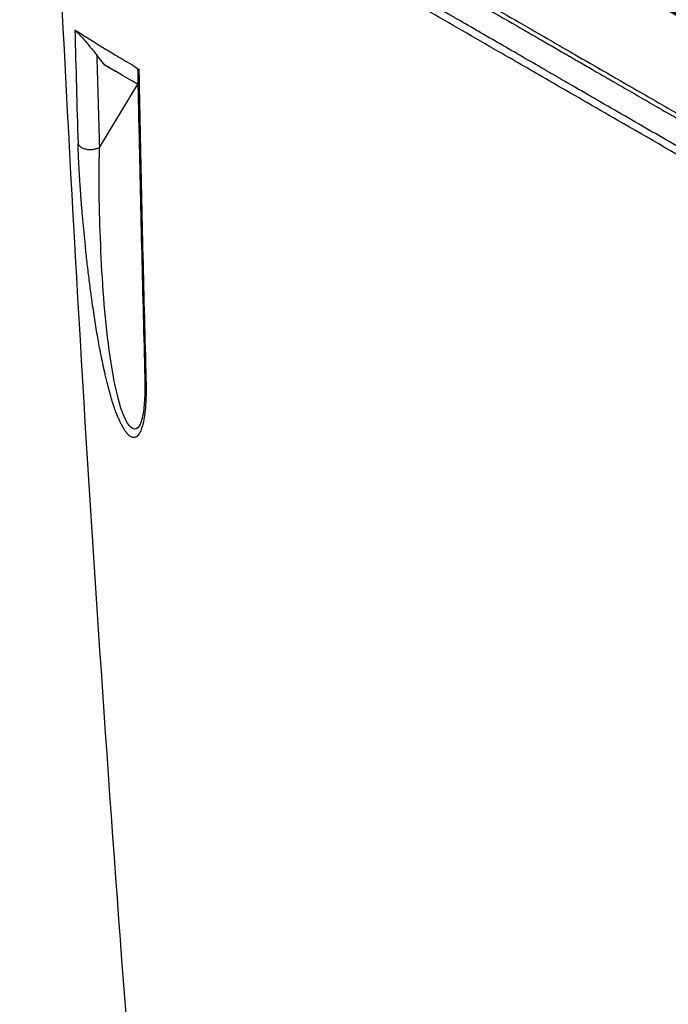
# Model space of a CAD drawing. Header units: millimetres. Extents: x 0 to 4378, y 0 to 2376.
# Tile 632 of 656: x 2617 to 2643, y 1868 to 1906. Entities that reach past the tile are written whole.
import ezdxf

# ---------------------------------------------------------------- set-up
doc = ezdxf.new("R2010")
doc.units = ezdxf.units.MM
doc.header["$LTSCALE"] = 0.2
doc.layers.add('01_Object Line', color=4, linetype='Continuous')
doc.layers.add('14_Mark', color=7, linetype='Continuous', true_color=0xe03c31)

# ---------------------------------------------------------------- blocks, each defined once
blk = doc.blocks.new('A$C0a0b2bc4')
for p, q in [((-117.242, 1045.473), (-117.55, 1045.863)), ((-116.811, 1045.221), (-117.243, 1045.471)), ((-117.449, 1042.233), (-115.942, 1044.718))]:
    blk.add_line(p, q)
for centre, major_axis, ratio, start_param, end_param in [((545.739, 1456.824), (485.254, 793.421), 0.571975, 2.416805, 2.42289), ((556.043, 1455.244), (-493.571, -794.905), 0.577153, 5.56265, 5.56757), ((-86.8, 1027.894), (30.726, -17.741), 0.000024, 2.817325, 3.006039), ((889.465, 1657.436), (-682.415, -1287.015), 0.573897, 5.480173, 5.482211), ((-115.389, 1042.987), (-0.5, -0.01), 0.569624, 0, 0.032922), ((-115.389, 1042.987), (-0.5, -0.01), 0.569624, 0.032922, 0.38051), ((884.175, 1654.322), (-678.784, -1280.444), 0.573835, 5.482155, 5.490384)]:
    blk.add_ellipse(centre, major_axis=major_axis, ratio=ratio, start_param=start_param, end_param=end_param)
for points in [[(-115.805, 1000.526), (-117.202, 1017.84), (-118.338, 1035.188), (-119.145, 1052.633)], [(-115.889, 1042.977), (-115.905, 1043.755), (-115.92, 1044.534), (-115.935, 1045.312)], [(-115.651, 1033.189), (-115.74, 1036.431), (-115.817, 1039.68), (-115.883, 1042.936)], [(-115.836, 1031.363), (-115.836, 1031.362), (-115.837, 1031.361), (-115.838, 1031.359)]]:
    blk.add_open_spline(points, degree=3)
for points, knots in [([(-106.31, 1050.053), (-106.126, 1049.947), (-105.939, 1049.839), (-105.748, 1049.729), (-105.547, 1049.613), (-105.341, 1049.494), (-105.131, 1049.373), (-104.941, 1049.263), (-104.746, 1049.15), (-104.548, 1049.036), (-104.542, 1049.033), (-104.537, 1049.029), (-104.531, 1049.026), (-104.33, 1048.91), (-104.126, 1048.792), (-103.917, 1048.671), (-103.713, 1048.554), (-103.506, 1048.434), (-103.294, 1048.312), (-103.237, 1048.278), (-103.179, 1048.245), (-103.121, 1048.212), (-103.088, 1048.192), (-103.054, 1048.173), (-103.02, 1048.153), (-102.913, 1048.091), (-102.806, 1048.029), (-102.697, 1047.967), (-102.497, 1047.851), (-102.294, 1047.734), (-102.088, 1047.615), (-101.771, 1047.431), (-101.446, 1047.244), (-101.113, 1047.052), (-101, 1046.986), (-100.886, 1046.92), (-100.771, 1046.854), (-100.572, 1046.739), (-100.37, 1046.622), (-100.166, 1046.504), (-100.143, 1046.491), (-100.119, 1046.477), (-100.095, 1046.463), (-99.922, 1046.363), (-99.747, 1046.262), (-99.57, 1046.16), (-99.485, 1046.111), (-99.4, 1046.061), (-99.315, 1046.012), (-99.311, 1046.01), (-99.308, 1046.008), (-99.304, 1046.006), (-99.277, 1045.99), (-99.247, 1045.973), (-99.217, 1045.955), (-99.186, 1045.938), (-99.155, 1045.92), (-99.127, 1045.903), (-99.091, 1045.882), (-99.059, 1045.864), (-99.038, 1045.852), (-98.982, 1045.819), (-98.931, 1045.79), (-98.875, 1045.758), (-98.845, 1045.741), (-98.815, 1045.723), (-98.784, 1045.705), (-98.707, 1045.661), (-98.628, 1045.615), (-98.547, 1045.568), (-98.374, 1045.468), (-98.192, 1045.363), (-98, 1045.252), (-97.807, 1045.14), (-97.605, 1045.023), (-97.393, 1044.901), (-97.181, 1044.779), (-96.96, 1044.651), (-96.729, 1044.517), (-96.501, 1044.385), (-96.263, 1044.247), (-96.015, 1044.104), (-95.951, 1044.068), (-95.887, 1044.031), (-95.823, 1043.993), (-95.577, 1043.851), (-95.323, 1043.704), (-95.059, 1043.552), (-94.936, 1043.481), (-94.812, 1043.409), (-94.685, 1043.335), (-94.547, 1043.256), (-94.407, 1043.174), (-94.264, 1043.092), (-94.055, 1042.971), (-93.842, 1042.848), (-93.623, 1042.721), (-93.341, 1042.558), (-93.05, 1042.39), (-92.751, 1042.217), (-92.701, 1042.188), (-92.65, 1042.159), (-92.599, 1042.129), (-92.525, 1042.086), (-92.45, 1042.043), (-92.374, 1041.999), (-92.158, 1041.874), (-91.938, 1041.747), (-91.713, 1041.617), (-91.601, 1041.552), (-91.488, 1041.487), (-91.374, 1041.421), (-91.328, 1041.394), (-91.282, 1041.367), (-91.235, 1041.341), (-91.224, 1041.334), (-91.213, 1041.328), (-91.202, 1041.321), (-91.182, 1041.31), (-91.158, 1041.296), (-91.133, 1041.282), (-91.107, 1041.267), (-91.081, 1041.252), (-91.062, 1041.24), (-91.044, 1041.23), (-91.031, 1041.223), (-91.028, 1041.221), (-90.987, 1041.197), (-90.938, 1041.169), (-90.879, 1041.135), (-90.82, 1041.1), (-90.752, 1041.061), (-90.674, 1041.016), (-90.622, 1040.986), (-90.565, 1040.953), (-90.504, 1040.918), (-90.474, 1040.901), (-90.444, 1040.883), (-90.412, 1040.865), (-90.315, 1040.808), (-90.208, 1040.747), (-90.092, 1040.679), (-89.974, 1040.611), (-89.846, 1040.537), (-89.709, 1040.458), (-89.57, 1040.378), (-89.421, 1040.292), (-89.262, 1040.2), (-89.101, 1040.107), (-88.93, 1040.008), (-88.749, 1039.903), (-88.679, 1039.863), (-88.608, 1039.822), (-88.536, 1039.78), (-88.494, 1039.755), (-88.452, 1039.731), (-88.409, 1039.706), (-88.254, 1039.617), (-88.093, 1039.523), (-87.925, 1039.426), (-87.71, 1039.302), (-87.484, 1039.171), (-87.247, 1039.034), (-87.009, 1038.897), (-86.761, 1038.753), (-86.503, 1038.604), (-86.443, 1038.569), (-86.383, 1038.535), (-86.322, 1038.499), (-86.257, 1038.462), (-86.191, 1038.424), (-86.124, 1038.385), (-85.861, 1038.233), (-85.588, 1038.075), (-85.304, 1037.911), (-85.087, 1037.785), (-84.864, 1037.656), (-84.636, 1037.524), (-84.372, 1037.372), (-84.101, 1037.215), (-83.823, 1037.054), (-83.684, 1036.974), (-83.543, 1036.892), (-83.4, 1036.809), (-83.328, 1036.768), (-83.256, 1036.726), (-83.184, 1036.685), (-83.157, 1036.669), (-83.131, 1036.654), (-83.104, 1036.638), (-83.094, 1036.633), (-83.085, 1036.627), (-83.075, 1036.622), (-83.058, 1036.612), (-83.035, 1036.598), (-83.014, 1036.586), (-82.995, 1036.575), (-82.978, 1036.565), (-82.969, 1036.56), (-82.942, 1036.545), (-82.939, 1036.543), (-82.924, 1036.534), (-82.826, 1036.478), (-82.72, 1036.416), (-82.606, 1036.35), (-82.48, 1036.277), (-82.344, 1036.199), (-82.199, 1036.115), (-82.193, 1036.111), (-82.187, 1036.108), (-82.181, 1036.104), (-82.026, 1036.015), (-81.86, 1035.919), (-81.683, 1035.817), (-81.504, 1035.713), (-81.314, 1035.603), (-81.113, 1035.487), (-80.91, 1035.369), (-80.695, 1035.245), (-80.469, 1035.115), (-80.236, 1034.979), (-79.99, 1034.837), (-79.733, 1034.689), (-79.479, 1034.542), (-79.214, 1034.389), (-78.939, 1034.23), (-78.657, 1034.067), (-78.364, 1033.897), (-78.059, 1033.721), (-77.765, 1033.551), (-77.46, 1033.374), (-77.145, 1033.192), (-76.97, 1033.091), (-76.793, 1032.989), (-76.612, 1032.884), (-76.393, 1032.757), (-76.169, 1032.628), (-75.941, 1032.496), (-75.827, 1032.43), (-75.711, 1032.363), (-75.595, 1032.296), (-75.537, 1032.262), (-75.478, 1032.229), (-75.42, 1032.195), (-75.397, 1032.181), (-75.368, 1032.165), (-75.341, 1032.149), (-75.337, 1032.147), (-75.333, 1032.144), (-75.329, 1032.142), (-75.297, 1032.124), (-75.268, 1032.107), (-75.251, 1032.097), (-75.248, 1032.095), (-75.245, 1032.094), (-75.243, 1032.092), (-74.928, 1031.91), (-74.608, 1031.725), (-74.282, 1031.537), (-74.167, 1031.47), (-74.051, 1031.403), (-73.934, 1031.335), (-73.514, 1031.092), (-73.086, 1030.845), (-72.65, 1030.593), (-72.226, 1030.347), (-71.795, 1030.098), (-71.357, 1029.845), (-71.086, 1029.688), (-70.812, 1029.529), (-70.535, 1029.369), (-70.378, 1029.278), (-70.22, 1029.187), (-70.061, 1029.095), (-69.634, 1028.848), (-69.202, 1028.599), (-68.765, 1028.346), (-68.341, 1028.1), (-67.912, 1027.853), (-67.479, 1027.602), (-67.303, 1027.5), (-67.126, 1027.398), (-66.948, 1027.295), (-66.701, 1027.152), (-66.453, 1027.009), (-66.204, 1026.865), (-65.784, 1026.622), (-65.359, 1026.376), (-64.932, 1026.13), (-64.515, 1025.888), (-64.095, 1025.646), (-63.673, 1025.402), (-63.626, 1025.374), (-63.578, 1025.347), (-63.53, 1025.319), (-63.514, 1025.31), (-63.498, 1025.301), (-63.483, 1025.292), (-63.072, 1025.054), (-62.659, 1024.815), (-62.244, 1024.576), (-61.999, 1024.434), (-61.754, 1024.292), (-61.508, 1024.15), (-61.103, 1023.916), (-60.696, 1023.681), (-60.289, 1023.445), (-60.229, 1023.41), (-60.169, 1023.376), (-60.109, 1023.341), (-59.649, 1023.075), (-59.188, 1022.808), (-58.726, 1022.541), (-58.272, 1022.278), (-57.817, 1022.015), (-57.362, 1021.752), (-57.318, 1021.727), (-57.274, 1021.701), (-57.231, 1021.676), (-56.826, 1021.442), (-56.422, 1021.209), (-56.019, 1020.975), (-55.578, 1020.721), (-55.138, 1020.466), (-54.7, 1020.213), (-54.587, 1020.148), (-54.475, 1020.083), (-54.362, 1020.018), (-54.046, 1019.835), (-53.731, 1019.653), (-53.417, 1019.471), (-52.996, 1019.228), (-52.577, 1018.985), (-52.161, 1018.745), (-52.003, 1018.654), (-51.847, 1018.563), (-51.69, 1018.473), (-51.477, 1018.35), (-51.265, 1018.227), (-51.054, 1018.105), (-51.016, 1018.083), (-50.978, 1018.061), (-50.94, 1018.039), (-50.874, 1018.001), (-50.807, 1017.962), (-50.741, 1017.924), (-50.637, 1017.864), (-50.534, 1017.804), (-50.43, 1017.744)], [0, 0, 0, 0, 0.011661, 0.011661, 0.011661, 0.0239333, 0.0239333, 0.0239333, 0.0350821, 0.0350821, 0.0350821, 0.0354059, 0.0354059, 0.0354059, 0.0467022, 0.0467022, 0.0467022, 0.0577534, 0.0577534, 0.0577534, 0.0607503, 0.0607503, 0.0607503, 0.0625, 0.0625, 0.0625, 0.0679972, 0.0679972, 0.0679972, 0.078125, 0.078125, 0.078125, 0.09375, 0.09375, 0.09375, 0.09908, 0.09908, 0.09908, 0.1083025, 0.1083025, 0.1083025, 0.109375, 0.109375, 0.109375, 0.1171875, 0.1171875, 0.1171875, 0.1209386, 0.1209386, 0.1209386, 0.1210938, 0.1210938, 0.1210938, 0.1222584, 0.1222584, 0.1222584, 0.123429, 0.123429, 0.123429, 0.1249139, 0.1249139, 0.1249139, 0.1290167, 0.1290167, 0.1290167, 0.1312453, 0.1312453, 0.1312453, 0.1368168, 0.1368168, 0.1368168, 0.1487201, 0.1487201, 0.1487201, 0.1606847, 0.1606847, 0.1606847, 0.1726306, 0.1726306, 0.1726306, 0.1844657, 0.1844657, 0.1844657, 0.1875, 0.1875, 0.1875, 0.1990051, 0.1990051, 0.1990051, 0.2043629, 0.2043629, 0.2043629, 0.2102046, 0.2102046, 0.2102046, 0.21875, 0.21875, 0.21875, 0.2297866, 0.2297866, 0.2297866, 0.2316491, 0.2316491, 0.2316491, 0.234375, 0.234375, 0.234375, 0.2421875, 0.2421875, 0.2421875, 0.2460938, 0.2460938, 0.2460938, 0.247666, 0.247666, 0.247666, 0.2480469, 0.2480469, 0.2480469, 0.2486974, 0.2486974, 0.2486974, 0.2493816, 0.2493816, 0.2493816, 0.25, 0.25, 0.25, 0.2582373, 0.2582373, 0.2582373, 0.2665183, 0.2665183, 0.2665183, 0.2721341, 0.2721341, 0.2721341, 0.2748552, 0.2748552, 0.2748552, 0.2832604, 0.2832604, 0.2832604, 0.2917918, 0.2917918, 0.2917918, 0.300406, 0.300406, 0.300406, 0.3091533, 0.3091533, 0.3091533, 0.3125, 0.3125, 0.3125, 0.3144351, 0.3144351, 0.3144351, 0.3214271, 0.3214271, 0.3214271, 0.3304153, 0.3304153, 0.3304153, 0.3394323, 0.3394323, 0.3394323, 0.3415145, 0.3415145, 0.3415145, 0.34375, 0.34375, 0.34375, 0.3525944, 0.3525944, 0.3525944, 0.359375, 0.359375, 0.359375, 0.3671875, 0.3671875, 0.3671875, 0.3710937, 0.3710937, 0.3710937, 0.3730469, 0.3730469, 0.3730469, 0.3737652, 0.3737652, 0.3737652, 0.3740234, 0.3740234, 0.3740234, 0.3744853, 0.3744853, 0.3744853, 0.3749146, 0.3749146, 0.3749146, 0.3763397, 0.3763397, 0.3763397, 0.3858084, 0.3858084, 0.3858084, 0.3962934, 0.3962934, 0.3962934, 0.396733, 0.396733, 0.396733, 0.4078902, 0.4078902, 0.4078902, 0.4192071, 0.4192071, 0.4192071, 0.4306891, 0.4306891, 0.4306891, 0.4425915, 0.4425915, 0.4425915, 0.4543333, 0.4543333, 0.4543333, 0.4663363, 0.4663363, 0.4663363, 0.4779481, 0.4779481, 0.4779481, 0.484375, 0.484375, 0.484375, 0.4921875, 0.4921875, 0.4921875, 0.4960937, 0.4960937, 0.4960937, 0.4980469, 0.4980469, 0.4980469, 0.4988177, 0.4988177, 0.4988177, 0.4989313, 0.4989313, 0.4989313, 0.4998287, 0.4998287, 0.4998287, 0.5, 0.5, 0.5, 0.5230626, 0.5230626, 0.5230626, 0.53125, 0.53125, 0.53125, 0.5607345, 0.5607345, 0.5607345, 0.589414, 0.589414, 0.589414, 0.6071965, 0.6071965, 0.6071965, 0.6173194, 0.6173194, 0.6173194, 0.6445007, 0.6445007, 0.6445007, 0.6708755, 0.6708755, 0.6708755, 0.6816182, 0.6816182, 0.6816182, 0.6965258, 0.6965258, 0.6965258, 0.7217089, 0.7217089, 0.7217089, 0.7462989, 0.7462989, 0.7462989, 0.7490766, 0.7490766, 0.7490766, 0.75, 0.75, 0.75, 0.7738919, 0.7738919, 0.7738919, 0.7880059, 0.7880059, 0.7880059, 0.8112513, 0.8112513, 0.8112513, 0.8146629, 0.8146629, 0.8146629, 0.8408928, 0.8408928, 0.8408928, 0.8667147, 0.8667147, 0.8667147, 0.8691987, 0.8691987, 0.8691987, 0.892148, 0.892148, 0.892148, 0.9172113, 0.9172113, 0.9172113, 0.9236579, 0.9236579, 0.9236579, 0.9417606, 0.9417606, 0.9417606, 0.9660294, 0.9660294, 0.9660294, 0.9751912, 0.9751912, 0.9751912, 0.987671, 0.987671, 0.987671, 0.9899061, 0.9899061, 0.9899061, 0.9938528, 0.9938528, 0.9938528, 1, 1, 1, 1]), ([(-105.995, 1050.062), (-105.958, 1050.04), (-105.942, 1050.031), (-105.891, 1050.001), (-105.864, 1049.986), (-105.785, 1049.94), (-105.733, 1049.91), (-105.574, 1049.818), (-105.468, 1049.757), (-105.147, 1049.572), (-104.931, 1049.447), (-104.277, 1049.07), (-103.833, 1048.813), (-102.474, 1048.028), (-101.54, 1047.489), (-99.946, 1046.569), (-99.298, 1046.195), (-97.769, 1045.312), (-96.882, 1044.8), (-95.475, 1043.988), (-94.962, 1043.691), (-93.857, 1043.054), (-93.267, 1042.713), (-91.998, 1041.98), (-91.321, 1041.589), (-88.831, 1040.152), (-87.023, 1039.108), (-82.856, 1036.702), (-80.51, 1035.348), (-75.6, 1032.513), (-73.045, 1031.037), (-69.289, 1028.869), (-68.001, 1028.125), (-66.11, 1027.033), (-65.477, 1026.668), (-63.493, 1025.523), (-62.176, 1024.762), (-59.38, 1023.148), (-57.919, 1022.304), (-55.625, 1020.98), (-54.753, 1020.476), (-53.033, 1019.483), (-52.191, 1018.997), (-51.179, 1018.413), (-50.978, 1018.297), (-50.661, 1018.114), (-50.514, 1018.029), (-50.268, 1017.887), (-50.137, 1017.811), (-49.871, 1017.658), (-49.804, 1017.619), (-49.44, 1017.409), (-49.308, 1017.333), (-49.106, 1017.216), (-49.035, 1017.175), (-48.843, 1017.064), (-48.724, 1016.995), (-48.446, 1016.835), (-48.294, 1016.747), (-47.93, 1016.537), (-47.695, 1016.401), (-46.52, 1015.723), (-45.625, 1015.206), (-44.33, 1014.458), (-43.887, 1014.203), (-42.647, 1013.487), (-41.9, 1013.055), (-40.61, 1012.311), (-40.056, 1011.991), (-39.348, 1011.582), (-39.14, 1011.462), (-38.57, 1011.133), (-38.251, 1010.948), (-37.759, 1010.664), (-37.578, 1010.56), (-37.343, 1010.424), (-37.282, 1010.389), (-37.277, 1010.386), (-37.277, 1010.386), (-37.277, 1010.386)], [0.000001, 0.000001, 0.000001, 0.000001, 0.015698, 0.015698, 0.031818, 0.031818, 0.064059, 0.064059, 0.128532, 0.128532, 0.257452, 0.257452, 0.515099, 0.515099, 1.03173, 1.03173, 1.376496, 1.376496, 1.83577, 1.83577, 2.097678, 2.097678, 2.396491, 2.396491, 2.737987, 2.737987, 3.650672, 3.650672, 4.866181, 4.866181, 6.274758, 6.274758, 7.036133, 7.036133, 7.4269, 7.4269, 8.279336, 8.279336, 9.300988, 9.300988, 9.960545, 9.960545, 10.647335, 10.647335, 10.810675, 10.810675, 10.926622, 10.926622, 11.059277, 11.059277, 11.195672, 11.195672, 11.271859, 11.271859, 11.313665, 11.313665, 11.383447, 11.383447, 11.476764, 11.476764, 11.651474, 11.651474, 12.36503, 12.36503, 12.758964, 12.758964, 13.517543, 13.517543, 14.21455, 14.21455, 14.534408, 14.534408, 15.158677, 15.158677, 15.738265, 15.738265, 16.275772, 16.275772, 16.296435, 16.296435, 16.296435, 16.296435]), ([(-50.392, 1016.605), (-50.955, 1016.931), (-51.533, 1017.266), (-52.716, 1017.95), (-53.322, 1018.301), (-54.562, 1019.018), (-55.196, 1019.386), (-56.49, 1020.135), (-57.151, 1020.517), (-58.497, 1021.296), (-59.183, 1021.693), (-60.442, 1022.421), (-61.01, 1022.75), (-61.716, 1023.159), (-61.848, 1023.235), (-62.617, 1023.68), (-63.262, 1024.053), (-64.578, 1024.815), (-65.25, 1025.204), (-66.621, 1025.997), (-67.321, 1026.402), (-68.34, 1026.992), (-68.654, 1027.173), (-69.487, 1027.656), (-70.009, 1027.958), (-70.908, 1028.478), (-71.283, 1028.695), (-71.948, 1029.08), (-72.238, 1029.248), (-72.976, 1029.675), (-73.427, 1029.936), (-74.133, 1030.345), (-74.389, 1030.493), (-74.834, 1030.75), (-75.023, 1030.86), (-75.258, 1030.996), (-75.303, 1031.022), (-75.376, 1031.064), (-75.409, 1031.083), (-75.474, 1031.121), (-75.507, 1031.14), (-75.547, 1031.163), (-75.559, 1031.17), (-75.57, 1031.176), (-75.571, 1031.177), (-75.743, 1031.277), (-75.924, 1031.381), (-76.297, 1031.597), (-76.489, 1031.708), (-76.888, 1031.939), (-77.095, 1032.059), (-77.523, 1032.307), (-77.744, 1032.435), (-78.201, 1032.699), (-78.436, 1032.835), (-78.917, 1033.114), (-79.164, 1033.257), (-79.67, 1033.55), (-79.93, 1033.7), (-80.46, 1034.007), (-80.731, 1034.164), (-81.193, 1034.431), (-81.38, 1034.539), (-81.867, 1034.822), (-82.173, 1034.998), (-82.784, 1035.352), (-83.089, 1035.529), (-83.419, 1035.72), (-83.437, 1035.73), (-83.748, 1035.91), (-84.049, 1036.084), (-84.657, 1036.437), (-84.965, 1036.615), (-85.539, 1036.947), (-85.804, 1037.101), (-86.389, 1037.439), (-86.711, 1037.626), (-87.362, 1038.003), (-87.691, 1038.193), (-88.252, 1038.518), (-88.481, 1038.65), (-89.052, 1038.98), (-89.396, 1039.18), (-89.872, 1039.456), (-90, 1039.529), (-90.369, 1039.743), (-90.612, 1039.884), (-90.928, 1040.066), (-90.999, 1040.108), (-91.143, 1040.191), (-91.215, 1040.233), (-91.359, 1040.317), (-91.431, 1040.358), (-91.536, 1040.418), (-91.57, 1040.438), (-91.643, 1040.481), (-91.683, 1040.504), (-92.112, 1040.752), (-92.495, 1040.974), (-93.246, 1041.409), (-93.614, 1041.622), (-94.346, 1042.045), (-94.709, 1042.255), (-95.43, 1042.673), (-95.787, 1042.88), (-96.501, 1043.292), (-96.856, 1043.498), (-97.559, 1043.905), (-97.907, 1044.106), (-98.598, 1044.506), (-98.941, 1044.704), (-99.509, 1045.033), (-99.738, 1045.165), (-100.267, 1045.471), (-100.564, 1045.643), (-100.882, 1045.827), (-100.91, 1045.843), (-101.235, 1046.032), (-101.526, 1046.2), (-102.098, 1046.53), (-102.378, 1046.693), (-102.932, 1047.013), (-103.204, 1047.17), (-103.599, 1047.398), (-103.727, 1047.472), (-104.041, 1047.654), (-104.226, 1047.761), (-104.589, 1047.97), (-104.767, 1048.073), (-105.119, 1048.277), (-105.292, 1048.377), (-105.634, 1048.574), (-105.802, 1048.672), (-106.134, 1048.863), (-106.298, 1048.958), (-106.619, 1049.143), (-106.778, 1049.235), (-106.993, 1049.359), (-107.053, 1049.394), (-107.113, 1049.428)], [0, 0, 0, 0, 0.0414469, 0.0414469, 0.0830494, 0.0830494, 0.1249008, 0.1249008, 0.1668944, 0.1668944, 0.2091227, 0.2091227, 0.2431558, 0.2431558, 0.2509379, 0.2509379, 0.2884331, 0.2884331, 0.3266289, 0.3266289, 0.3655753, 0.3655753, 0.3827867, 0.3827867, 0.4111135, 0.4111135, 0.4312236, 0.4312236, 0.4466558, 0.4466558, 0.4704458, 0.4704458, 0.4838416, 0.4838416, 0.4937454, 0.4937454, 0.4960937, 0.4960937, 0.4975622, 0.4975622, 0.4990924, 0.4990924, 0.4998798, 0.4998798, 0.5, 0.5, 0.515625, 0.515625, 0.530681, 0.530681, 0.5455116, 0.5455116, 0.5601173, 0.5601173, 0.5745008, 0.5745008, 0.5885568, 0.5885568, 0.6024334, 0.6024334, 0.616041, 0.616041, 0.625, 0.625, 0.6389674, 0.6389674, 0.6521907, 0.6521907, 0.6529348, 0.6529348, 0.6653133, 0.6653133, 0.6774557, 0.6774557, 0.6875, 0.6875, 0.6992974, 0.6992974, 0.7108979, 0.7108979, 0.71875, 0.71875, 0.7302216, 0.7302216, 0.734375, 0.734375, 0.7421875, 0.7421875, 0.7443878, 0.7443878, 0.7465782, 0.7465782, 0.7488369, 0.7488369, 0.75, 0.75, 0.7513839, 0.7513839, 0.7649249, 0.7649249, 0.7782838, 0.7782838, 0.7918729, 0.7918729, 0.8057075, 0.8057075, 0.8199553, 0.8199553, 0.8344527, 0.8344527, 0.849373, 0.849373, 0.8597114, 0.8597114, 0.8736746, 0.8736746, 0.875, 0.875, 0.8893851, 0.8893851, 0.9040038, 0.9040038, 0.9189904, 0.9189904, 0.9263298, 0.9263298, 0.937311, 0.937311, 0.9484587, 0.9484587, 0.959783, 0.959783, 0.9713927, 0.9713927, 0.9831792, 0.9831792, 0.9952444, 0.9952444, 1, 1, 1, 1]), ([(-49.901, 1016.057), (-49.933, 1016.076), (-49.965, 1016.095), (-50.031, 1016.133), (-50.062, 1016.151), (-50.16, 1016.207), (-50.226, 1016.245), (-50.422, 1016.359), (-50.554, 1016.434), (-50.775, 1016.562), (-50.864, 1016.614), (-51.31, 1016.871), (-51.673, 1017.081), (-52.289, 1017.436), (-52.538, 1017.58), (-53.125, 1017.919), (-53.465, 1018.116), (-54.27, 1018.58), (-54.738, 1018.851), (-55.85, 1019.493), (-56.501, 1019.868), (-58.051, 1020.763), (-58.962, 1021.29), (-60.432, 1022.138), (-60.976, 1022.452), (-62.157, 1023.134), (-62.796, 1023.503), (-63.793, 1024.079), (-64.143, 1024.281), (-65.301, 1024.949), (-66.121, 1025.423), (-67.91, 1026.456), (-68.883, 1027.017), (-71.006, 1028.243), (-72.163, 1028.911), (-73.97, 1029.955), (-74.605, 1030.321), (-76.452, 1031.388), (-77.68, 1032.097), (-80.094, 1033.49), (-81.277, 1034.173), (-83.521, 1035.469), (-84.577, 1036.079), (-86.574, 1037.231), (-87.511, 1037.772), (-90.097, 1039.265), (-91.751, 1040.22), (-94.634, 1041.885), (-95.861, 1042.593), (-97.988, 1043.822), (-98.891, 1044.343), (-100.445, 1045.24), (-101.104, 1045.621), (-102.727, 1046.557), (-103.676, 1047.106), (-105.058, 1047.903), (-105.51, 1048.164), (-106.176, 1048.549), (-106.396, 1048.676), (-106.723, 1048.865), (-106.831, 1048.927), (-106.993, 1049.021), (-107.047, 1049.052), (-107.127, 1049.098), (-107.154, 1049.114), (-107.207, 1049.144), (-107.234, 1049.16), (-107.261, 1049.175)], [-7.729646, -7.729646, -7.729646, -7.729646, -7.7105, -7.7105, -7.690784, -7.690784, -7.652085, -7.652085, -7.574411, -7.574411, -7.52262, -7.52262, -7.315388, -7.315388, -7.177354, -7.177354, -6.993313, -6.993313, -6.748015, -6.748015, -6.420978, -6.420978, -5.985072, -5.985072, -5.73644, -5.73644, -5.452577, -5.452577, -5.301087, -5.301087, -4.95462, -4.95462, -4.558517, -4.558517, -4.106103, -4.106103, -3.864795, -3.864795, -3.410322, -3.410322, -2.984789, -2.984789, -2.612354, -2.612354, -2.286343, -2.286343, -1.715455, -1.715455, -1.286664, -1.286664, -0.965099, -0.965099, -0.723763, -0.723763, -0.361864, -0.361864, -0.180905, -0.180905, -0.090468, -0.090468, -0.045241, -0.045241, -0.022623, -0.022623, -0.011312, -0.011312, -0.000001, -0.000001, -0.000001, -0.000001]), ([(-118.412, 1046.848), (-118.408, 1046.846), (-118.402, 1046.841), (-118.384, 1046.826), (-118.373, 1046.815), (-118.342, 1046.784), (-118.321, 1046.762), (-118.27, 1046.709), (-118.239, 1046.676), (-118.171, 1046.601), (-118.122, 1046.547), (-117.984, 1046.389), (-117.914, 1046.306), (-117.731, 1046.088), (-117.621, 1045.953), (-117.55, 1045.862)], [0.0000004, 0.0000004, 0.0000004, 0.0000004, 0.00829601, 0.00829601, 0.01659444, 0.01659444, 0.02787689, 0.02787689, 0.04070174, 0.04070174, 0.05311651, 0.05311651, 0.06692399, 0.06692399, 0.09395406, 0.09395406, 0.09395406, 0.09395406]), ([(-118.412, 1046.848), (-118.097, 1046.668), (-117.634, 1046.364), (-116.995, 1045.974), (-116.799, 1045.855), (-116.374, 1045.601), (-116.144, 1045.465), (-115.898, 1045.312)], [0.000002, 0.000002, 0.000002, 0.000002, 0.711152, 0.711152, 1.002573, 1.002573, 1.297095, 1.297095, 1.297095, 1.297095]), ([(-115.935, 1045.312), (-115.935, 1045.316), (-115.934, 1045.318), (-115.931, 1045.323), (-115.927, 1045.325), (-115.915, 1045.322), (-115.908, 1045.318), (-115.898, 1045.312)], [0.07705613, 0.07705613, 0.07705613, 0.07705613, 0.08462746, 0.08462746, 0.0961218, 0.0961218, 0.10617061, 0.10617061, 0.10617061, 0.10617061]), ([(-117.449, 1042.233), (-117.473, 1042.218), (-117.503, 1042.204), (-117.572, 1042.178), (-117.613, 1042.166), (-117.704, 1042.148), (-117.756, 1042.142), (-117.856, 1042.14), (-117.903, 1042.143), (-118.002, 1042.161), (-118.049, 1042.176), (-118.137, 1042.216), (-118.177, 1042.243), (-118.236, 1042.296), (-118.257, 1042.322), (-118.28, 1042.362), (-118.286, 1042.377), (-118.289, 1042.391)], [0, 0, 0, 0, 0.112984, 0.112984, 0.237876, 0.237876, 0.375515, 0.375515, 0.497548, 0.497548, 0.631747, 0.631747, 0.786893, 0.786893, 0.921345, 0.921345, 1, 1, 1, 1]), ([(-115.62, 1033.096), (-115.617, 1032.985), (-115.616, 1032.878), (-115.615, 1032.774), (-115.615, 1032.714), (-115.616, 1032.655), (-115.616, 1032.598), (-115.617, 1032.567), (-115.617, 1032.538), (-115.618, 1032.509), (-115.619, 1032.479), (-115.619, 1032.45), (-115.62, 1032.421), (-115.621, 1032.394), (-115.622, 1032.367), (-115.623, 1032.34), (-115.624, 1032.314), (-115.625, 1032.287), (-115.627, 1032.259), (-115.628, 1032.234), (-115.629, 1032.207), (-115.631, 1032.179), (-115.632, 1032.169), (-115.632, 1032.159), (-115.633, 1032.149), (-115.637, 1032.073), (-115.643, 1032), (-115.65, 1031.931), (-115.656, 1031.86), (-115.664, 1031.793), (-115.672, 1031.73), (-115.674, 1031.719), (-115.675, 1031.709), (-115.677, 1031.698), (-115.68, 1031.674), (-115.684, 1031.65), (-115.687, 1031.628), (-115.691, 1031.604), (-115.695, 1031.582), (-115.698, 1031.56), (-115.702, 1031.538), (-115.706, 1031.516), (-115.71, 1031.495), (-115.714, 1031.475), (-115.718, 1031.455), (-115.723, 1031.435), (-115.727, 1031.416), (-115.731, 1031.397), (-115.736, 1031.378), (-115.739, 1031.364), (-115.742, 1031.35), (-115.746, 1031.336), (-115.756, 1031.298), (-115.766, 1031.262), (-115.777, 1031.227), (-115.788, 1031.194), (-115.799, 1031.162), (-115.811, 1031.132), (-115.822, 1031.103), (-115.834, 1031.075), (-115.847, 1031.05), (-115.859, 1031.025), (-115.871, 1031.003), (-115.884, 1030.982), (-115.897, 1030.962), (-115.91, 1030.943), (-115.924, 1030.926), (-115.937, 1030.91), (-115.95, 1030.896), (-115.964, 1030.883), (-115.974, 1030.875), (-115.984, 1030.867), (-115.994, 1030.861), (-115.997, 1030.859), (-116, 1030.857), (-116.003, 1030.855), (-116.016, 1030.847), (-116.03, 1030.84), (-116.044, 1030.835), (-116.058, 1030.831), (-116.072, 1030.827), (-116.086, 1030.826), (-116.1, 1030.825), (-116.115, 1030.825), (-116.129, 1030.827), (-116.137, 1030.828), (-116.145, 1030.83), (-116.152, 1030.832), (-116.168, 1030.836), (-116.184, 1030.842), (-116.2, 1030.85), (-116.217, 1030.859), (-116.234, 1030.869), (-116.25, 1030.881), (-116.267, 1030.894), (-116.284, 1030.908), (-116.301, 1030.924), (-116.318, 1030.94), (-116.335, 1030.958), (-116.351, 1030.976), (-116.356, 1030.981), (-116.36, 1030.986), (-116.364, 1030.992), (-116.367, 1030.995), (-116.37, 1030.998), (-116.372, 1031.001), (-116.373, 1031.002), (-116.374, 1031.004), (-116.376, 1031.005), (-116.395, 1031.029), (-116.414, 1031.055), (-116.434, 1031.083), (-116.454, 1031.111), (-116.474, 1031.142), (-116.494, 1031.174), (-116.503, 1031.19), (-116.512, 1031.205), (-116.522, 1031.222), (-116.526, 1031.229), (-116.53, 1031.236), (-116.534, 1031.243), (-116.536, 1031.247), (-116.538, 1031.251), (-116.54, 1031.255), (-116.542, 1031.257), (-116.543, 1031.26), (-116.544, 1031.262), (-116.554, 1031.28), (-116.565, 1031.299), (-116.575, 1031.32), (-116.585, 1031.338), (-116.595, 1031.357), (-116.604, 1031.376), (-116.614, 1031.396), (-116.624, 1031.416), (-116.634, 1031.437), (-116.643, 1031.457), (-116.653, 1031.479), (-116.663, 1031.5), (-116.673, 1031.521), (-116.682, 1031.543), (-116.691, 1031.564), (-116.701, 1031.587), (-116.711, 1031.61), (-116.72, 1031.632), (-116.741, 1031.682), (-116.762, 1031.735), (-116.783, 1031.79), (-116.793, 1031.817), (-116.803, 1031.844), (-116.813, 1031.871), (-116.83, 1031.918), (-116.847, 1031.967), (-116.864, 1032.017), (-116.873, 1032.042), (-116.881, 1032.068), (-116.89, 1032.094), (-116.899, 1032.121), (-116.908, 1032.148), (-116.916, 1032.175), (-116.925, 1032.204), (-116.934, 1032.232), (-116.943, 1032.26), (-116.952, 1032.29), (-116.961, 1032.319), (-116.97, 1032.347), (-116.979, 1032.378), (-116.988, 1032.408), (-116.996, 1032.436), (-117, 1032.448), (-117.003, 1032.46), (-117.006, 1032.471), (-117.033, 1032.563), (-117.059, 1032.657), (-117.085, 1032.755), (-117.111, 1032.85), (-117.136, 1032.948), (-117.161, 1033.049), (-117.169, 1033.081), (-117.177, 1033.113), (-117.185, 1033.146), (-117.2, 1033.21), (-117.215, 1033.274), (-117.23, 1033.34), (-117.241, 1033.387), (-117.252, 1033.435), (-117.263, 1033.484), (-117.274, 1033.534), (-117.285, 1033.585), (-117.296, 1033.637), (-117.308, 1033.69), (-117.319, 1033.743), (-117.33, 1033.797), (-117.334, 1033.816), (-117.338, 1033.835), (-117.342, 1033.855), (-117.354, 1033.912), (-117.366, 1033.968), (-117.377, 1034.025), (-117.388, 1034.083), (-117.4, 1034.141), (-117.411, 1034.198), (-117.421, 1034.25), (-117.431, 1034.302), (-117.44, 1034.351), (-117.46, 1034.459), (-117.481, 1034.57), (-117.5, 1034.681), (-117.52, 1034.794), (-117.54, 1034.908), (-117.559, 1035.023), (-117.579, 1035.14), (-117.598, 1035.258), (-117.617, 1035.378), (-117.636, 1035.498), (-117.655, 1035.62), (-117.673, 1035.742), (-117.692, 1035.867), (-117.711, 1035.992), (-117.728, 1036.118), (-117.738, 1036.188), (-117.748, 1036.259), (-117.758, 1036.329), (-117.772, 1036.432), (-117.786, 1036.533), (-117.799, 1036.635), (-117.813, 1036.738), (-117.826, 1036.841), (-117.839, 1036.943), (-117.852, 1037.047), (-117.865, 1037.151), (-117.878, 1037.256), (-117.891, 1037.361), (-117.903, 1037.467), (-117.915, 1037.573), (-117.928, 1037.679), (-117.94, 1037.786), (-117.952, 1037.895), (-117.964, 1038.001), (-117.975, 1038.109), (-117.987, 1038.219), (-117.989, 1038.244), (-117.992, 1038.269), (-117.995, 1038.294), (-117.997, 1038.317), (-117.999, 1038.339), (-118.002, 1038.362), (-118.038, 1038.716), (-118.071, 1039.063), (-118.101, 1039.401), (-118.107, 1039.463), (-118.112, 1039.524), (-118.117, 1039.584), (-118.122, 1039.644), (-118.127, 1039.704), (-118.132, 1039.763), (-118.137, 1039.821), (-118.142, 1039.879), (-118.147, 1039.937), (-118.151, 1039.995), (-118.156, 1040.053), (-118.16, 1040.112), (-118.165, 1040.169), (-118.169, 1040.226), (-118.174, 1040.285), (-118.176, 1040.321), (-118.179, 1040.356), (-118.182, 1040.393), (-118.183, 1040.41), (-118.184, 1040.426), (-118.185, 1040.443), (-118.19, 1040.506), (-118.194, 1040.567), (-118.199, 1040.628), (-118.203, 1040.688), (-118.207, 1040.748), (-118.211, 1040.807), (-118.215, 1040.864), (-118.218, 1040.922), (-118.222, 1040.979), (-118.226, 1041.035), (-118.229, 1041.091), (-118.233, 1041.147), (-118.236, 1041.201), (-118.239, 1041.256), (-118.242, 1041.311), (-118.244, 1041.342), (-118.246, 1041.374), (-118.248, 1041.406), (-118.249, 1041.424), (-118.249, 1041.441), (-118.25, 1041.458), (-118.253, 1041.501), (-118.255, 1041.543), (-118.257, 1041.583), (-118.259, 1041.625), (-118.261, 1041.666), (-118.263, 1041.707), (-118.265, 1041.749), (-118.267, 1041.791), (-118.269, 1041.833), (-118.271, 1041.876), (-118.273, 1041.919), (-118.274, 1041.963), (-118.276, 1042.008), (-118.278, 1042.053), (-118.28, 1042.1), (-118.281, 1042.148), (-118.283, 1042.197), (-118.285, 1042.248), (-118.286, 1042.294), (-118.288, 1042.341), (-118.289, 1042.391)], [0, 0, 0, 0, 0.019847, 0.019847, 0.019847, 0.03125, 0.03125, 0.03125, 0.037316, 0.037316, 0.037316, 0.043612, 0.043612, 0.043612, 0.049493, 0.049493, 0.049493, 0.055188, 0.055188, 0.055188, 0.060557, 0.060557, 0.060557, 0.0625, 0.0625, 0.0625, 0.076877, 0.076877, 0.076877, 0.091359, 0.091359, 0.091359, 0.09375, 0.09375, 0.09375, 0.099417, 0.099417, 0.099417, 0.105201, 0.105201, 0.105201, 0.110985, 0.110985, 0.110985, 0.116337, 0.116337, 0.116337, 0.121416, 0.121416, 0.121416, 0.125, 0.125, 0.125, 0.134863, 0.134863, 0.134863, 0.144573, 0.144573, 0.144573, 0.154036, 0.154036, 0.154036, 0.163056, 0.163056, 0.163056, 0.171825, 0.171825, 0.171825, 0.180202, 0.180202, 0.180202, 0.18586, 0.18586, 0.18586, 0.1875, 0.1875, 0.1875, 0.194943, 0.194943, 0.194943, 0.202245, 0.202245, 0.202245, 0.209391, 0.209391, 0.209391, 0.213151, 0.213151, 0.213151, 0.220872, 0.220872, 0.220872, 0.228902, 0.228902, 0.228902, 0.237275, 0.237275, 0.237275, 0.246017, 0.246017, 0.246017, 0.248383, 0.248383, 0.248383, 0.249811, 0.249811, 0.249811, 0.250425, 0.250425, 0.250425, 0.261092, 0.261092, 0.261092, 0.271939, 0.271939, 0.271939, 0.27701, 0.27701, 0.27701, 0.279228, 0.279228, 0.279228, 0.280402, 0.280402, 0.280402, 0.281136, 0.281136, 0.281136, 0.286565, 0.286565, 0.286565, 0.291487, 0.291487, 0.291487, 0.296425, 0.296425, 0.296425, 0.301489, 0.301489, 0.301489, 0.306689, 0.306689, 0.306689, 0.3125, 0.3125, 0.3125, 0.326083, 0.326083, 0.326083, 0.332554, 0.332554, 0.332554, 0.34375, 0.34375, 0.34375, 0.349255, 0.349255, 0.349255, 0.354718, 0.354718, 0.354718, 0.360309, 0.360309, 0.360309, 0.36607, 0.36607, 0.36607, 0.372351, 0.372351, 0.372351, 0.375, 0.375, 0.375, 0.396563, 0.396563, 0.396563, 0.417673, 0.417673, 0.417673, 0.424422, 0.424422, 0.424422, 0.4375, 0.4375, 0.4375, 0.44682, 0.44682, 0.44682, 0.456193, 0.456193, 0.456193, 0.465785, 0.465785, 0.465785, 0.469225, 0.469225, 0.469225, 0.479405, 0.479405, 0.479405, 0.490069, 0.490069, 0.490069, 0.5, 0.5, 0.5, 0.521878, 0.521878, 0.521878, 0.54388, 0.54388, 0.54388, 0.566233, 0.566233, 0.566233, 0.588857, 0.588857, 0.588857, 0.612018, 0.612018, 0.612018, 0.625, 0.625, 0.625, 0.643894, 0.643894, 0.643894, 0.663146, 0.663146, 0.663146, 0.68267, 0.68267, 0.68267, 0.702382, 0.702382, 0.702382, 0.722075, 0.722075, 0.722075, 0.741557, 0.741557, 0.741557, 0.746043, 0.746043, 0.746043, 0.75, 0.75, 0.75, 0.8125, 0.8125, 0.8125, 0.824005, 0.824005, 0.824005, 0.835531, 0.835531, 0.835531, 0.846857, 0.846857, 0.846857, 0.857973, 0.857973, 0.857973, 0.868656, 0.868656, 0.868656, 0.875, 0.875, 0.875, 0.877935, 0.877935, 0.877935, 0.889052, 0.889052, 0.889052, 0.900157, 0.900157, 0.900157, 0.910996, 0.910996, 0.910996, 0.921586, 0.921586, 0.921586, 0.931706, 0.931706, 0.931706, 0.9375, 0.9375, 0.9375, 0.940676, 0.940676, 0.940676, 0.9486, 0.9486, 0.9486, 0.956813, 0.956813, 0.956813, 0.965267, 0.965267, 0.965267, 0.973986, 0.973986, 0.973986, 0.982822, 0.982822, 0.982822, 0.991923, 0.991923, 0.991923, 1, 1, 1, 1]), ([(-117.453, 1041.799), (-117.451, 1041.875), (-117.449, 1041.949), (-117.447, 1042.094), (-117.447, 1042.164), (-117.449, 1042.233)], [0, 0, 0, 0, 0.499955, 0.499955, 1, 1, 1, 1]), ([(-115.838, 1031.359), (-115.905, 1031.235), (-115.983, 1031.162), (-116.245, 1031.161), (-116.444, 1031.49), (-116.764, 1032.479), (-116.892, 1033.111), (-117.192, 1035.078), (-117.31, 1036.506), (-117.443, 1039.27), (-117.477, 1040.637), (-117.453, 1041.799)], [0.1882683, 0.1882683, 0.1882683, 0.1882683, 0.25, 0.25, 0.375, 0.375, 0.5, 0.5, 0.75, 0.75, 1, 1, 1, 1]), ([(-115.836, 1031.363), (-115.822, 1031.39), (-115.798, 1031.447), (-115.751, 1031.614), (-115.727, 1031.733), (-115.679, 1032.07), (-115.661, 1032.307), (-115.649, 1032.764), (-115.65, 1032.978), (-115.656, 1033.199)], [0, 0, 0, 0, 0.0585282, 0.0585282, 0.1278924, 0.1278924, 0.2330352, 0.2330352, 0.3149791, 0.3149791, 0.3149791, 0.3149791]), ([(-115.651, 1033.189), (-115.65, 1033.158), (-115.641, 1033.129), (-115.624, 1033.102), (-115.623, 1033.1), (-115.622, 1033.098), (-115.62, 1033.096)], [0.7047139, 0.7047139, 0.7047139, 0.7047139, 0.9806185, 0.9806185, 0.9806185, 1, 1, 1, 1])]:
    blk.add_open_spline(points, degree=3, knots=knots)
blk = doc.blocks.new('A$C36afca62')
at = {"layer": '14_Mark', "const_width": 6}
blk.add_lwpolyline([(36.269, -20.94), (0, 0)], dxfattribs=at)

msp = doc.modelspace()

# ---------------------------------------------------------------- block references
at = {"xscale": 1.6, "yscale": 1.6, "zscale": 1.6}
msp.add_blockref('A$C36afca62', (2591.153, 1942.034), dxfattribs=at)
at = {"layer": '01_Object Line'}
msp.add_blockref('A$C0a0b2bc4', (2737.807, 859.146), dxfattribs=at)

doc.saveas('drawing.dxf')
